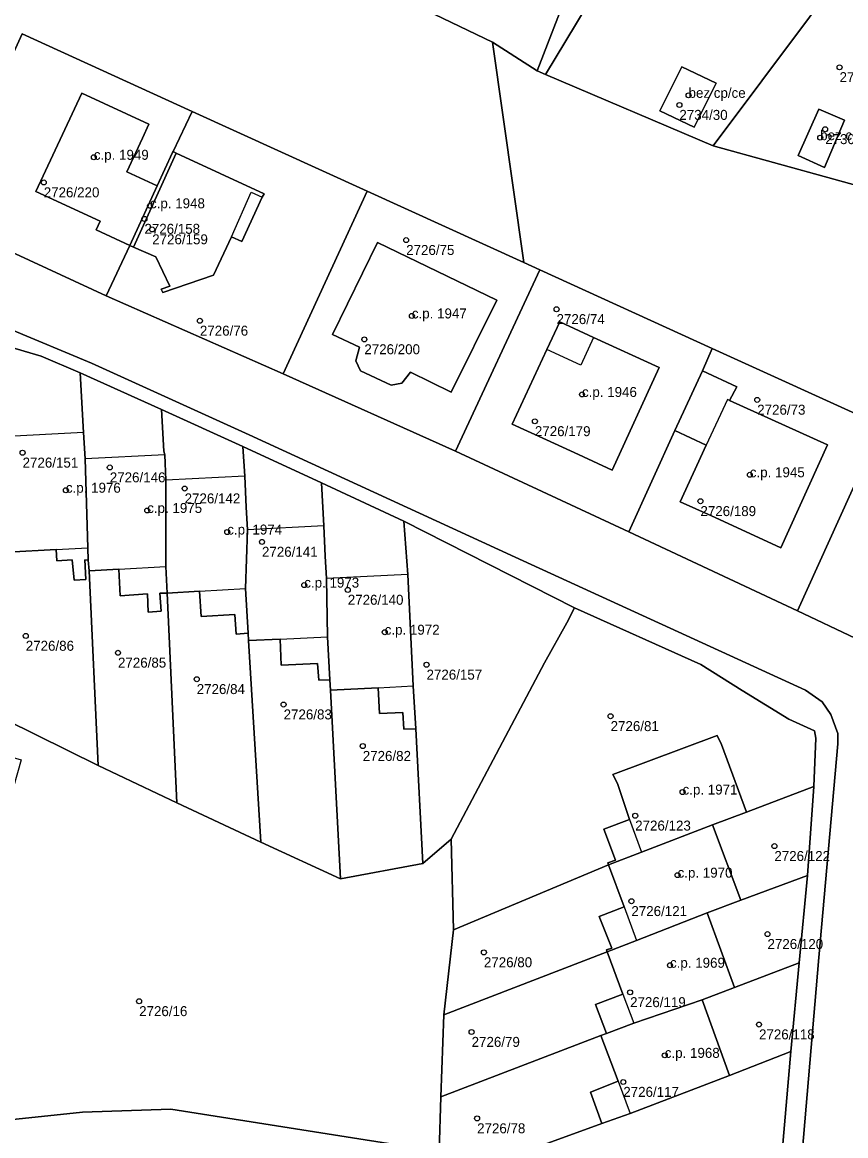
# Model space of a CAD drawing. Extents: x -878211 to -870363, y -1058464 to -1052522.
# Drawn here: x -873175.6 to -873093.1, y -1055612.8 to -1055501.2 of the extents above; entities that cross this region are included whole.
import ezdxf

# ---------------------------------------------------------------- set-up
doc = ezdxf.new("R2010")
doc.units = 0
for name, color, linetype in [('Definiční body', 7, 'Continuous'), ('Polygon budovy', 7, 'Continuous'), ('Polygon parcely', 7, 'Continuous')]:
    doc.layers.add(name, color=color, linetype=linetype)

msp = doc.modelspace()

# ---------------------------------------------------------------- linework, layer by layer
at = {"layer": 'Definiční body'}
for centre in [(-873093.74, -1055505.72994), (-873108.87, -1055508.53994), (-873109.79, -1055509.50994), (-873095.18, -1055511.93994), (-873095.68, -1055512.77994), (-873168.47, -1055514.74994), (-873173.49, -1055517.26994), (-873162.84, -1055519.60994), (-873163.4, -1055520.92994), (-873162.62, -1055521.97994), (-873137.17, -1055523.04994), (-873122.1, -1055529.97994), (-873157.84, -1055531.13994), (-873136.6, -1055530.64994), (-873141.36, -1055532.99994), (-873119.55, -1055538.51994), (-873101.99, -1055539.05994), (-873124.27, -1055541.20994), (-873175.61, -1055544.35994), (-873166.87, -1055545.83994), (-873102.73, -1055546.56994), (-873171.27, -1055548.11994), (-873159.37, -1055547.94994), (-873107.68, -1055549.21994), (-873163.12, -1055550.14994), (-873155.1, -1055552.30994), (-873151.62, -1055553.29994), (-873147.38, -1055557.62994), (-873143.02, -1055558.10994), (-873139.32, -1055562.34994), (-873175.29, -1055562.71994), (-873166.05, -1055564.40994), (-873135.13, -1055565.60994), (-873158.16, -1055567.05994), (-873149.45, -1055569.59994), (-873116.68, -1055570.76994), (-873141.52, -1055573.75994), (-873109.47, -1055578.36994), (-873114.22, -1055580.73994), (-873100.27, -1055583.78994), (-873109.97, -1055586.69994), (-873114.6, -1055589.30994), (-873100.96, -1055592.60994), (-873129.38, -1055594.43994), (-873110.73, -1055595.72994), (-873163.93, -1055599.33994), (-873114.73, -1055598.43994), (-873101.81, -1055601.66994), (-873130.61, -1055602.41994), (-873111.25, -1055604.75994), (-873115.41, -1055607.42994), (-873130.06, -1055611.07994)]:
    msp.add_circle(centre, 0.25, dxfattribs=at)
at = {"layer": 'Polygon budovy'}
for points in [[(-873109.53, -1055505.68), (-873111.74, -1055510.1), (-873108.3, -1055511.74), (-873106.11, -1055507.32)], [(-873168.25, -1055522.03), (-873164.87, -1055523.59), (-873162.12, -1055517.61), (-873165.15, -1055516.21), (-873163.6, -1055512.84), (-873162.95, -1055511.43), (-873169.68, -1055508.32), (-873174.28, -1055518.17), (-873167.85, -1055521.16)], [(-873095.8, -1055509.93), (-873097.88, -1055514.58), (-873095.25, -1055515.78), (-873093.23, -1055511.04)], [(-873156.49, -1055526.55), (-873154.69, -1055522.71), (-873152.71, -1055518.24), (-873151.59, -1055518.76), (-873151.41, -1055518.41), (-873160.21, -1055514.33), (-873160.52, -1055514.18), (-873160.59, -1055514.28), (-873162.12, -1055517.61), (-873164.87, -1055523.59), (-873164.5, -1055523.75), (-873162.27, -1055524.72), (-873160.85, -1055527.65), (-873161.71, -1055527.96), (-873161.57, -1055528.3)], [(-873144.56, -1055532.5), (-873141.86, -1055533.79), (-873142.2, -1055535.14), (-873141.75, -1055536.14), (-873138.68, -1055537.59), (-873137.62, -1055537.39), (-873136.74, -1055536.3), (-873132.65, -1055538.29), (-873128.1, -1055529.08), (-873140.05, -1055523.29)], [(-873123.06, -1055534.01), (-873126.54, -1055541.49), (-873123.09, -1055543.08), (-873119.91, -1055544.54), (-873116.54, -1055546.11), (-873111.83, -1055535.81), (-873118.39, -1055532.8), (-873119.67, -1055535.58)], [(-873107.1, -1055543.59), (-873109.72, -1055549.28), (-873106.56, -1055550.7), (-873103.18, -1055552.26), (-873099.62, -1055553.9), (-873094.94, -1055543.58), (-873104.76, -1055539.13), (-873104.97, -1055539.03)], [(-873177.73, -1055542.76), (-873177.08, -1055554.31), (-873172.23, -1055554.06), (-873169.08, -1055553.9), (-873169.35, -1055544.97), (-873169.52, -1055542.32)], [(-873161.37, -1055544.57), (-873169.35, -1055544.97), (-873169.08, -1055553.9), (-873169.04, -1055555.13), (-873168.93, -1055556.19), (-873165.98, -1055556.03), (-873161.24, -1055555.76), (-873161.24, -1055547.1)], [(-873161.24, -1055555.76), (-873161.12, -1055558.42), (-873157.89, -1055558.24), (-873153.26, -1055557.98), (-873153.06, -1055552.1), (-873153.21, -1055549.82), (-873153.35, -1055546.7), (-873161.24, -1055547.1)], [(-873153.06, -1055552.1), (-873153.26, -1055557.98), (-873153.01, -1055562.46), (-873152.97, -1055563.19), (-873149.79, -1055563.03), (-873145.07, -1055562.8), (-873145.16, -1055556.98), (-873145.29, -1055554.72), (-873145.42, -1055551.69)], [(-873145.16, -1055556.98), (-873145.07, -1055562.8), (-873144.81, -1055567.11), (-873144.74, -1055568.16), (-873139.96, -1055567.93), (-873136.47, -1055567.72), (-873137.01, -1055556.56)], [(-873106.47, -1055581.64), (-873103.06, -1055580.39), (-873105.57, -1055573.61), (-873106, -1055572.7), (-873116.45, -1055576.61), (-873115.98, -1055577.5), (-873114.79, -1055581.12), (-873113.59, -1055584.4)], [(-873116.9, -1055585.68), (-873115.34, -1055589.88), (-873114.08, -1055593.24), (-873107.01, -1055590.49), (-873103.63, -1055589.22), (-873106.47, -1055581.64), (-873113.59, -1055584.4)], [(-873117.04, -1055594.39), (-873115.45, -1055598.62), (-873114.34, -1055601.53), (-873107.52, -1055599.2), (-873104.27, -1055597.96), (-873107.01, -1055590.49), (-873114.08, -1055593.24)], [(-873117.1, -1055602.57), (-873117.67, -1055602.78), (-873115.93, -1055607.34), (-873114.71, -1055610.58), (-873104.78, -1055606.78), (-873107.52, -1055599.2), (-873114.34, -1055601.53)]]:
    msp.add_lwpolyline(points, close=True, dxfattribs=at)
at = {"layer": 'Polygon parcely'}
for points in [[(-873051.91, -1055450.53), (-873067.57, -1055466.86), (-873079.11, -1055479.84), (-873089.09, -1055490.85), (-873106.55, -1055480.12), (-873113.02, -1055485.1), (-873113.84, -1055484.44), (-873120.07, -1055495.81), (-873124.04, -1055506.1), (-873123.2, -1055506.46), (-873109.82, -1055484.24), (-873091.89, -1055494.17), (-873075.23, -1055501.72), (-873057.95, -1055508.64), (-873042.49, -1055516.97), (-873020.16, -1055526.81), (-873007.18, -1055532.97), (-872992.96, -1055539.61), (-872985.86, -1055548.19), (-872978.91, -1055557.75)], [(-873088.25, -1055518.61), (-873106.42, -1055513.6), (-873123.2, -1055506.46), (-873124.04, -1055506.1), (-873128.51, -1055503.22), (-873125.39, -1055525.3), (-873123.79, -1055526.03), (-873106.5, -1055533.91), (-873089.54, -1055541.64)], [(-873080.61, -1055568.43), (-873097.95, -1055560.19), (-873114.84, -1055552.28), (-873132.22, -1055544.22), (-873149.48, -1055536.44), (-873167.25, -1055528.64), (-873184.07, -1055520.85), (-873190.51, -1055518.92), (-873192.47, -1055518.29), (-873194.49, -1055517.95), (-873197.56, -1055517.68), (-873198.27, -1055517.77), (-873199.63, -1055517.95), (-873201.51, -1055518.59), (-873203.35, -1055519.48), (-873205.13, -1055520.51), (-873208.5, -1055522.72), (-873210.27, -1055523.82), (-873212.16, -1055524.55), (-873213.74, -1055524.41), (-873215.16, -1055523.82), (-873216.59, -1055522.3), (-873268.7, -1055571.94)], [(-873097.5, -1055614.56), (-873095.81, -1055594.95), (-873093.92, -1055573.54), (-873093.9, -1055572.51), (-873094.61, -1055570.61), (-873095.49, -1055569.34), (-873097.16, -1055568.16), (-873126.25, -1055554.83), (-873152.91, -1055542.56), (-873168.7, -1055535.39), (-873177.01, -1055531.9), (-873178, -1055531.74), (-873179.03, -1055531.9), (-873180.45, -1055532.66), (-873182.4, -1055534.99), (-873183.35, -1055537.91)], [(-873177.01, -1055531.9), (-873168.7, -1055535.39), (-873152.91, -1055542.56), (-873126.25, -1055554.83), (-873097.16, -1055568.16), (-873095.49, -1055569.34), (-873094.61, -1055570.61), (-873093.9, -1055572.51), (-873093.92, -1055573.54), (-873095.81, -1055594.95), (-873097.5, -1055614.56)], [(-873177.5, -1055533.59), (-873173.74, -1055534.67), (-873169.84, -1055536.35), (-873161.68, -1055540.02), (-873153.54, -1055543.75), (-873145.67, -1055547.38), (-873137.39, -1055551.21), (-873120.29, -1055559.89), (-873107.63, -1055565.58), (-873103.51, -1055568.2), (-873098.82, -1055571.08), (-873096.26, -1055572.25), (-873096.1, -1055572.97), (-873096.3, -1055577.82), (-873096.94, -1055586.72), (-873097.79, -1055595.47), (-873098.61, -1055604.37), (-873099.5, -1055614.42)], [(-873247.77, -1055697.28), (-873223.58, -1055694.59), (-873192.53, -1055689.31), (-873163.69, -1055684.33), (-873126.27, -1055678.1), (-873108.8, -1055675.13), (-873104.35, -1055674.3), (-873102.96, -1055673.82), (-873101.73, -1055672.94), (-873100.78, -1055671.77), (-873100.55, -1055670.31), (-873100.47, -1055668.33), (-873100.76, -1055654.75), (-873101.15, -1055637.19), (-873101.02, -1055634.25), (-873099.5, -1055614.42), (-873105.6, -1055618.66), (-873127.76, -1055615.3), (-873133.86, -1055614.38), (-873160.75, -1055610.15), (-873169.62, -1055610.44), (-873182.94, -1055611.86), (-873192.55, -1055615.15), (-873233.33, -1055629.09)]]:
    msp.add_lwpolyline(points, dxfattribs=at)
for points in [[(-873141.72, -1055494.4), (-873145.49, -1055492.36), (-873146.48, -1055494.07), (-873146.7, -1055494.45), (-873128.51, -1055503.22), (-873124.04, -1055506.1), (-873120.07, -1055495.81), (-873113.84, -1055484.44), (-873127.87, -1055469.48), (-873131.11, -1055473.31), (-873143.35, -1055488.75), (-873139.62, -1055490.83), (-873137.56, -1055491.97), (-873139.69, -1055495.51)], [(-873184.42, -1055480.38), (-873199.73, -1055475.85), (-873200.21, -1055483.32), (-873199.62, -1055500), (-873198.27, -1055517.77), (-873197.56, -1055517.68), (-873194.49, -1055517.95), (-873192.47, -1055518.29), (-873190.51, -1055518.92), (-873184.07, -1055520.85), (-873175.65, -1055502.39), (-873158.61, -1055510.16), (-873141.07, -1055518.15), (-873125.39, -1055525.3), (-873128.51, -1055503.22), (-873146.7, -1055494.45), (-873163.67, -1055486.26), (-873182.08, -1055481.07)], [(-873106.42, -1055513.6), (-873091.89, -1055494.17), (-873109.82, -1055484.24), (-873123.2, -1055506.46)], [(-873088.25, -1055518.61), (-873075.23, -1055501.72), (-873091.89, -1055494.17), (-873106.42, -1055513.6)], [(-873184.07, -1055520.85), (-873167.25, -1055528.64), (-873164.87, -1055523.59), (-873168.25, -1055522.03), (-873167.85, -1055521.16), (-873174.28, -1055518.17), (-873169.68, -1055508.32), (-873162.95, -1055511.43), (-873163.6, -1055512.84), (-873165.15, -1055516.21), (-873162.12, -1055517.61), (-873160.59, -1055514.28), (-873160.52, -1055514.18), (-873158.61, -1055510.16), (-873175.65, -1055502.39)], [(-873106.11, -1055507.32), (-873109.53, -1055505.68), (-873111.74, -1055510.1), (-873108.3, -1055511.74)], [(-873106.11, -1055507.32), (-873108.3, -1055511.74), (-873111.74, -1055510.1), (-873109.53, -1055505.68)], [(-873163.6, -1055512.84), (-873162.95, -1055511.43), (-873169.68, -1055508.32), (-873174.28, -1055518.17), (-873167.85, -1055521.16), (-873168.25, -1055522.03), (-873164.87, -1055523.59), (-873162.12, -1055517.61), (-873165.15, -1055516.21)], [(-873093.23, -1055511.04), (-873095.8, -1055509.93), (-873097.88, -1055514.58), (-873095.25, -1055515.78)], [(-873093.23, -1055511.04), (-873095.25, -1055515.78), (-873097.88, -1055514.58), (-873095.8, -1055509.93)], [(-873167.25, -1055528.64), (-873149.48, -1055536.44), (-873141.07, -1055518.15), (-873158.61, -1055510.16), (-873160.52, -1055514.18), (-873160.21, -1055514.33), (-873151.41, -1055518.41), (-873151.59, -1055518.76), (-873153.63, -1055523.2), (-873154.69, -1055522.71), (-873156.49, -1055526.55), (-873161.57, -1055528.3), (-873161.71, -1055527.96), (-873160.85, -1055527.65), (-873162.27, -1055524.72), (-873164.5, -1055523.75), (-873164.87, -1055523.59)], [(-873164.5, -1055523.75), (-873160.21, -1055514.33), (-873160.52, -1055514.18), (-873160.59, -1055514.28), (-873162.12, -1055517.61), (-873164.87, -1055523.59)], [(-873161.57, -1055528.3), (-873156.49, -1055526.55), (-873154.69, -1055522.71), (-873153.63, -1055523.2), (-873151.59, -1055518.76), (-873151.41, -1055518.41), (-873160.21, -1055514.33), (-873164.5, -1055523.75), (-873162.27, -1055524.72), (-873160.85, -1055527.65), (-873161.71, -1055527.96)], [(-873149.48, -1055536.44), (-873132.22, -1055544.22), (-873123.79, -1055526.03), (-873125.39, -1055525.3), (-873141.07, -1055518.15)], [(-873128.1, -1055529.08), (-873140.05, -1055523.29), (-873144.56, -1055532.5), (-873141.86, -1055533.79), (-873142.2, -1055535.14), (-873141.75, -1055536.14), (-873138.68, -1055537.59), (-873137.62, -1055537.39), (-873136.74, -1055536.3), (-873132.65, -1055538.29)], [(-873128.1, -1055529.08), (-873132.65, -1055538.29), (-873136.74, -1055536.3), (-873137.62, -1055537.39), (-873138.68, -1055537.59), (-873141.75, -1055536.14), (-873142.2, -1055535.14), (-873141.86, -1055533.79), (-873144.56, -1055532.5), (-873140.05, -1055523.29)], [(-873107.47, -1055536.15), (-873106.5, -1055533.91), (-873123.79, -1055526.03), (-873132.22, -1055544.22), (-873114.84, -1055552.28), (-873110.25, -1055542.13)], [(-873123.06, -1055534.01), (-873121.77, -1055531.24), (-873118.39, -1055532.8), (-873111.83, -1055535.81), (-873116.54, -1055546.11), (-873119.91, -1055544.54), (-873123.09, -1055543.08), (-873126.54, -1055541.49)], [(-873123.06, -1055534.01), (-873126.54, -1055541.49), (-873123.09, -1055543.08), (-873119.91, -1055544.54), (-873116.54, -1055546.11), (-873111.83, -1055535.81), (-873118.39, -1055532.8), (-873121.77, -1055531.24)], [(-873177.5, -1055533.59), (-873178.29, -1055535.28), (-873177.73, -1055542.76), (-873177.08, -1055554.31), (-873172.23, -1055554.06), (-873172.19, -1055555.18), (-873170.63, -1055555.11), (-873170.43, -1055557.14), (-873169.26, -1055557.08), (-873169.37, -1055555.11), (-873169.04, -1055555.13), (-873169.08, -1055553.9), (-873169.35, -1055544.97), (-873169.52, -1055542.32), (-873169.84, -1055536.35), (-873173.74, -1055534.67)], [(-873103.18, -1055552.26), (-873106.56, -1055550.7), (-873109.72, -1055549.28), (-873107.1, -1055543.59), (-873110.25, -1055542.13), (-873114.84, -1055552.28), (-873097.95, -1055560.19), (-873089.54, -1055541.64), (-873106.5, -1055533.91), (-873107.47, -1055536.15), (-873104.04, -1055537.75), (-873104.76, -1055539.13), (-873094.94, -1055543.58), (-873099.62, -1055553.9)], [(-873172.23, -1055554.06), (-873177.08, -1055554.31), (-873177.73, -1055542.76), (-873178.29, -1055535.28), (-873178.93, -1055536.66), (-873184.95, -1055567.37), (-873183.53, -1055568.07), (-873168.02, -1055575.7), (-873168.93, -1055556.19), (-873169.04, -1055555.13), (-873169.37, -1055555.11), (-873169.26, -1055557.08), (-873170.43, -1055557.14), (-873170.63, -1055555.11), (-873172.19, -1055555.18)], [(-873169.35, -1055544.97), (-873169.08, -1055553.9), (-873169.04, -1055555.13), (-873168.93, -1055556.19), (-873165.98, -1055556.03), (-873165.83, -1055558.7), (-873163.1, -1055558.5), (-873163.01, -1055560.34), (-873161.73, -1055560.24), (-873161.86, -1055558.43), (-873161.12, -1055558.42), (-873161.24, -1055555.76), (-873161.24, -1055547.1), (-873161.37, -1055544.57), (-873161.44, -1055544.21), (-873161.68, -1055540.02), (-873169.84, -1055536.35), (-873169.52, -1055542.32)], [(-873110.25, -1055542.13), (-873107.1, -1055543.59), (-873109.72, -1055549.28), (-873106.56, -1055550.7), (-873103.18, -1055552.26), (-873099.62, -1055553.9), (-873094.94, -1055543.58), (-873104.76, -1055539.13), (-873104.04, -1055537.75), (-873107.47, -1055536.15)], [(-873161.68, -1055540.02), (-873161.44, -1055544.21), (-873161.37, -1055544.57), (-873161.24, -1055547.1), (-873161.24, -1055555.76), (-873161.12, -1055558.42), (-873157.89, -1055558.24), (-873157.72, -1055560.78), (-873154.33, -1055560.57), (-873154.21, -1055562.54), (-873153.01, -1055562.46), (-873153.26, -1055557.98), (-873153.06, -1055552.1), (-873153.21, -1055549.82), (-873153.35, -1055546.7), (-873153.54, -1055543.75)], [(-873097.95, -1055560.19), (-873080.61, -1055568.43), (-873071.92, -1055549.42), (-873089.54, -1055541.64)], [(-873153.26, -1055557.98), (-873153.01, -1055562.46), (-873152.97, -1055563.19), (-873149.79, -1055563.03), (-873149.68, -1055565.64), (-873146.06, -1055565.49), (-873145.93, -1055567.15), (-873144.81, -1055567.11), (-873145.07, -1055562.8), (-873145.16, -1055556.98), (-873145.29, -1055554.72), (-873145.42, -1055551.69), (-873145.67, -1055547.38), (-873153.54, -1055543.75), (-873153.35, -1055546.7), (-873153.21, -1055549.82), (-873153.06, -1055552.1)], [(-873145.07, -1055562.8), (-873144.81, -1055567.11), (-873144.74, -1055568.16), (-873139.96, -1055567.93), (-873139.85, -1055570.51), (-873137.52, -1055570.4), (-873137.42, -1055572.08), (-873136.21, -1055572.02), (-873136.47, -1055567.72), (-873137.01, -1055556.56), (-873137.39, -1055551.21), (-873145.67, -1055547.38), (-873145.42, -1055551.69), (-873145.29, -1055554.72), (-873145.16, -1055556.98)], [(-873137.39, -1055551.21), (-873137.01, -1055556.56), (-873136.47, -1055567.72), (-873136.21, -1055572.02), (-873135.51, -1055585.52), (-873132.67, -1055583.08), (-873123.3, -1055565.41), (-873121.07, -1055561.42), (-873120.29, -1055559.89)], [(-873165.83, -1055558.7), (-873165.98, -1055556.03), (-873168.93, -1055556.19), (-873168.02, -1055575.7), (-873160.15, -1055579.44), (-873161.12, -1055558.42), (-873161.86, -1055558.43), (-873161.73, -1055560.24), (-873163.01, -1055560.34), (-873163.1, -1055558.5)], [(-873153.01, -1055562.46), (-873154.21, -1055562.54), (-873154.33, -1055560.57), (-873157.72, -1055560.78), (-873157.89, -1055558.24), (-873161.12, -1055558.42), (-873160.15, -1055579.44), (-873151.75, -1055583.38), (-873152.97, -1055563.19)], [(-873105.57, -1055573.61), (-873103.06, -1055580.39), (-873096.3, -1055577.82), (-873096.1, -1055572.97), (-873096.26, -1055572.25), (-873098.82, -1055571.08), (-873103.51, -1055568.2), (-873107.63, -1055565.58), (-873120.29, -1055559.89), (-873121.07, -1055561.42), (-873123.3, -1055565.41), (-873132.67, -1055583.08), (-873132.41, -1055592.17), (-873116.9, -1055585.68), (-873116.97, -1055585.48), (-873116.18, -1055585.18), (-873117.35, -1055582.09), (-873114.79, -1055581.12), (-873115.98, -1055577.5), (-873116.45, -1055576.61), (-873106, -1055572.7)], [(-873144.74, -1055568.16), (-873144.81, -1055567.11), (-873145.93, -1055567.15), (-873146.06, -1055565.49), (-873149.68, -1055565.64), (-873149.79, -1055563.03), (-873152.97, -1055563.19), (-873151.75, -1055583.38), (-873143.76, -1055587.06)], [(-873136.21, -1055572.02), (-873137.42, -1055572.08), (-873137.52, -1055570.4), (-873139.85, -1055570.51), (-873139.96, -1055567.93), (-873144.74, -1055568.16), (-873143.76, -1055587.06), (-873135.51, -1055585.52)], [(-873133.86, -1055614.38), (-873133.68, -1055608.93), (-873133.41, -1055600.69), (-873132.41, -1055592.17), (-873132.67, -1055583.08), (-873135.51, -1055585.52), (-873143.76, -1055587.06), (-873151.75, -1055583.38), (-873160.15, -1055579.44), (-873168.02, -1055575.7), (-873183.53, -1055568.07), (-873182.97, -1055573.08), (-873175.74, -1055575.14), (-873180.81, -1055592.89), (-873185.82, -1055610.66), (-873192.63, -1055608.68), (-873192.55, -1055615.15), (-873182.94, -1055611.86), (-873169.62, -1055610.44), (-873160.75, -1055610.15)], [(-873103.06, -1055580.39), (-873105.57, -1055573.61), (-873106, -1055572.7), (-873116.45, -1055576.61), (-873115.98, -1055577.5), (-873114.79, -1055581.12), (-873117.35, -1055582.09), (-873116.18, -1055585.18), (-873116.97, -1055585.48), (-873116.9, -1055585.68), (-873113.59, -1055584.4), (-873106.47, -1055581.64)], [(-873103.06, -1055580.39), (-873106.47, -1055581.64), (-873103.63, -1055589.22), (-873096.94, -1055586.72), (-873096.3, -1055577.82)], [(-873106.47, -1055581.64), (-873113.59, -1055584.4), (-873116.9, -1055585.68), (-873115.34, -1055589.88), (-873117.82, -1055590.83), (-873116.55, -1055594.01), (-873117.1, -1055594.18), (-873117.04, -1055594.39), (-873114.08, -1055593.24), (-873107.01, -1055590.49), (-873103.63, -1055589.22)], [(-873115.34, -1055589.88), (-873116.9, -1055585.68), (-873132.41, -1055592.17), (-873133.41, -1055600.69), (-873117.04, -1055594.39), (-873117.1, -1055594.18), (-873116.55, -1055594.01), (-873117.82, -1055590.83)], [(-873096.94, -1055586.72), (-873103.63, -1055589.22), (-873107.01, -1055590.49), (-873104.27, -1055597.96), (-873097.79, -1055595.47)], [(-873107.01, -1055590.49), (-873114.08, -1055593.24), (-873117.04, -1055594.39), (-873115.45, -1055598.62), (-873118.21, -1055599.67), (-873117.1, -1055602.57), (-873114.34, -1055601.53), (-873107.52, -1055599.2), (-873104.27, -1055597.96)], [(-873133.41, -1055600.69), (-873133.68, -1055608.93), (-873117.67, -1055602.78), (-873117.1, -1055602.57), (-873118.21, -1055599.67), (-873115.45, -1055598.62), (-873117.04, -1055594.39)], [(-873097.79, -1055595.47), (-873104.27, -1055597.96), (-873107.52, -1055599.2), (-873104.78, -1055606.78), (-873098.61, -1055604.37)], [(-873107.52, -1055599.2), (-873114.34, -1055601.53), (-873117.1, -1055602.57), (-873117.67, -1055602.78), (-873115.93, -1055607.34), (-873118.71, -1055608.45), (-873117.56, -1055611.6), (-873114.71, -1055610.58), (-873104.78, -1055606.78)], [(-873133.68, -1055608.93), (-873133.86, -1055614.38), (-873127.76, -1055615.3), (-873117.56, -1055611.6), (-873118.71, -1055608.45), (-873115.93, -1055607.34), (-873117.67, -1055602.78)], [(-873098.61, -1055604.37), (-873104.78, -1055606.78), (-873114.71, -1055610.58), (-873117.56, -1055611.6), (-873127.76, -1055615.3), (-873105.6, -1055618.66), (-873099.5, -1055614.42)]]:
    msp.add_lwpolyline(points, close=True, dxfattribs=at)

# ---------------------------------------------------------------- texts
at = {"layer": 'Definiční body'}
for s, p in [('2730/20', (-873093.74, -1055507.219)), ('bez cp/ce', (-873108.87, -1055508.79)), ('2734/30', (-873109.79, -1055510.999)), ('bez cp/ce', (-873095.68, -1055513.03)), ('2730/10', (-873095.18, -1055513.429)), ('c.p. 1949', (-873168.47, -1055515)), ('2726/220', (-873173.49, -1055518.759)), ('c.p. 1948', (-873162.84, -1055519.86)), ('2726/158', (-873163.4, -1055522.419)), ('2726/159', (-873162.62, -1055523.469)), ('2726/75', (-873137.17, -1055524.539)), ('c.p. 1947', (-873136.6, -1055530.899)), ('2726/74', (-873122.1, -1055531.469)), ('2726/76', (-873157.84, -1055532.629)), ('2726/200', (-873141.36, -1055534.489)), ('c.p. 1946', (-873119.55, -1055538.77)), ('2726/73', (-873101.99, -1055540.549)), ('2726/179', (-873124.27, -1055542.699)), ('2726/151', (-873175.61, -1055545.849)), ('2726/146', (-873166.87, -1055547.329)), ('c.p. 1945', (-873102.73, -1055546.82)), ('c.p. 1976', (-873171.27, -1055548.37)), ('2726/142', (-873159.37, -1055549.439)), ('c.p. 1975', (-873163.12, -1055550.399)), ('2726/189', (-873107.68, -1055550.709)), ('c.p. 1974', (-873155.1, -1055552.56)), ('2726/141', (-873151.62, -1055554.789)), ('c.p. 1973', (-873147.38, -1055557.879)), ('2726/140', (-873143.02, -1055559.599)), ('c.p. 1972', (-873139.32, -1055562.6)), ('2726/86', (-873175.29, -1055564.209)), ('2726/85', (-873166.05, -1055565.899)), ('2726/157', (-873135.13, -1055567.099)), ('2726/84', (-873158.16, -1055568.549)), ('2726/83', (-873149.45, -1055571.089)), ('2726/81', (-873116.68, -1055572.259)), ('2726/82', (-873141.52, -1055575.249)), ('c.p. 1971', (-873109.47, -1055578.62)), ('2726/123', (-873114.22, -1055582.229)), ('2726/122', (-873100.27, -1055585.279)), ('c.p. 1970', (-873109.97, -1055586.95)), ('2726/121', (-873114.6, -1055590.799)), ('2726/120', (-873100.96, -1055594.099)), ('2726/80', (-873129.38, -1055595.929)), ('c.p. 1969', (-873110.73, -1055595.98)), ('2726/119', (-873114.73, -1055599.929)), ('2726/16', (-873163.93, -1055600.829)), ('2726/118', (-873101.81, -1055603.159)), ('2726/79', (-873130.61, -1055603.909)), ('c.p. 1968', (-873111.25, -1055605.01)), ('2726/117', (-873115.41, -1055608.919)), ('2726/78', (-873130.06, -1055612.569))]:
    msp.add_text(s, height=0.999996, dxfattribs=at).set_placement(p)

doc.saveas('drawing.dxf')
